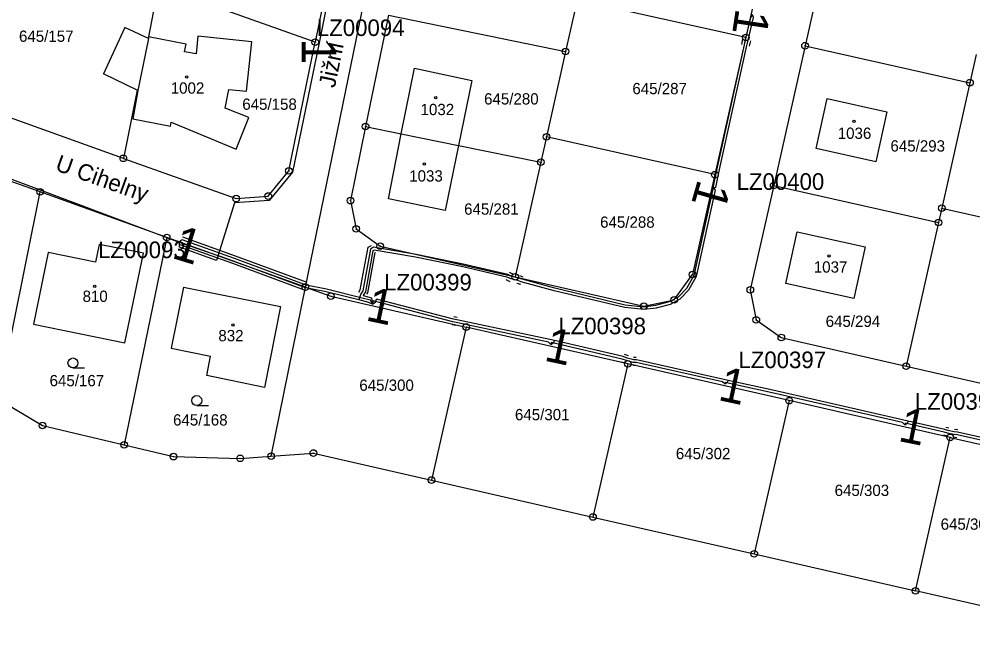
# Model space of a CAD drawing. Extents: x -738131 to -734179, y -1033447 to -1030078.
# Drawn here: x -735885.2 to -735741.5, y -1033021.2 to -1032929.6 of the extents above; entities that cross this region are included whole.
import ezdxf

# ---------------------------------------------------------------- set-up
doc = ezdxf.new("R2010")
doc.units = 0
for name, color, linetype in [('ftf_2010', 7, 'Continuous'), ('ftf_2100', 7, 'Continuous'), ('ftf_2140', 7, 'Continuous'), ('ftf_3010', 7, 'Continuous'), ('ftf_3010_ftf_3010_gtda_3015_gtda_3015_1', 7, 'Continuous'), ('ftf_3210', 7, 'Continuous'), ('ftf_nu', 7, 'Continuous'), ('Vrstva 1', 7, 'Continuous'), ('Vrstva 2', 7, 'Continuous'), ('Vrstva 3', 7, 'Continuous'), ('Vrstva 4', 7, 'Continuous'), ('Vrstva 5', 7, 'Continuous'), ('Vrstva 8', 7, 'Continuous')]:
    doc.layers.add(name, color=color, linetype=linetype)

msp = doc.modelspace()

# ---------------------------------------------------------------- linework, layer by layer
at = {"layer": 'ftf_2010'}
for points in [[(-735832.11, -1032893.62), (-735840.01, -1032933.23)], [(-735780.57, -1032954.97), (-735780.26, -1032955.04), (-735779.66, -1032952.3), (-735775.55, -1032933.63), (-735775.37, -1032932.82), (-735774.55, -1032929.39), (-735774.72, -1032928.94)], [(-735840.01, -1032933.23), (-735844, -1032952.69), (-735847.53, -1032956.96), (-735852.76, -1032957.32), (-735855.45, -1032966.04), (-735861.06, -1032964.03), (-735861.02, -1032963.29)], [(-735861.02, -1032963.29), (-735899.81, -1032948.74)], [(-735805.09, -1032978.66), (-735805.43, -1032978.32), (-735819.34, -1032975.35), (-735819.86, -1032975.25), (-735831.85, -1032972.11), (-735831.98, -1032972.6)], [(-735778.89, -1032984.61), (-735779.23, -1032984.3), (-735792.25, -1032981.4), (-735792.67, -1032981.39), (-735793.72, -1032981.1), (-735794.33, -1032980.89), (-735805.04, -1032978.4), (-735805.09, -1032978.66)], [(-735751.78, -1032990.77), (-735752.12, -1032990.45), (-735771.76, -1032985.96), (-735778.83, -1032984.39), (-735778.89, -1032984.61)], [(-735725.27, -1032996.78), (-735725.73, -1032996.8), (-735730.24, -1032995.76), (-735730.68, -1032995.25), (-735743.89, -1032992.29), (-735744.39, -1032992.22), (-735745.35, -1032992.02), (-735745.83, -1032991.88), (-735751.73, -1032990.54), (-735751.78, -1032990.77)]]:
    msp.add_lwpolyline(points, dxfattribs=at)
at = {"layer": 'ftf_2100'}
for points in [[(-735780.57, -1032954.97), (-735780.34, -1032955.43), (-735783.19, -1032968.43), (-735784.34, -1032970.47), (-735785.65, -1032971.86), (-735787.12, -1032972.63), (-735789.24, -1032973.21), (-735791.09, -1032973.43), (-735793.94, -1032973.12), (-735804.57, -1032970.59), (-735809.54, -1032969.22), (-735810.08, -1032969.04), (-735811.09, -1032968.8), (-735811.71, -1032968.54), (-735818.36, -1032966.98), (-735825.46, -1032965.52), (-735831.72, -1032964.45), (-735831.89, -1032964.55), (-735833.04, -1032970.75), (-735833.35, -1032971.23), (-735833.38, -1032971.3), (-735832.13, -1032971.63), (-735831.98, -1032972.6)], [(-735831.98, -1032972.6), (-735832.24, -1032972.01), (-735833.5, -1032971.68), (-735838.87, -1032970.36), (-735841.94, -1032969.73), (-735852.74, -1032965.73), (-735860.66, -1032962.9), (-735860.93, -1032963.05), (-735861.02, -1032963.29)]]:
    msp.add_lwpolyline(points, dxfattribs=at)
at = {"layer": 'ftf_2140'}
for points in [[(-735780.57, -1032954.97), (-735780.56, -1032954.56), (-735780.05, -1032952.22), (-735775.94, -1032933.54), (-735775.76, -1032932.73), (-735774.97, -1032929.42), (-735774.72, -1032928.94)], [(-735780.57, -1032954.97), (-735780.76, -1032955.48), (-735783.57, -1032968.29), (-735784.67, -1032970.23), (-735785.9, -1032971.54), (-735787.27, -1032972.26), (-735789.32, -1032972.82), (-735791.09, -1032973.03), (-735793.88, -1032972.73), (-735804.47, -1032970.2), (-735809.43, -1032968.84), (-735809.97, -1032968.66), (-735810.97, -1032968.42), (-735811.59, -1032968.15), (-735818.28, -1032966.59), (-735825.39, -1032965.13), (-735831.79, -1032964.03), (-735832.25, -1032964.29), (-735833.42, -1032970.6), (-735833.72, -1032971.05), (-735834.02, -1032971.97)], [(-735831.98, -1032972.6), (-735832.52, -1032972.35), (-735833.6, -1032972.07), (-735838.96, -1032970.75), (-735842.05, -1032970.12), (-735852.88, -1032966.11), (-735854.84, -1032965.41), (-735855.23, -1032965.32), (-735861.02, -1032963.29)], [(-735831.98, -1032972.6), (-735831.49, -1032972.31), (-735831.36, -1032971.83)], [(-735804.56, -1032978.1), (-735805.23, -1032977.95), (-735819.26, -1032974.96), (-735819.77, -1032974.86), (-735831.36, -1032971.83)], [(-735805.09, -1032978.66), (-735804.62, -1032978.36), (-735804.56, -1032978.1)], [(-735778.36, -1032984.08), (-735779.03, -1032983.93), (-735792.2, -1032981), (-735792.61, -1032980.99), (-735793.6, -1032980.72), (-735794.22, -1032980.5), (-735804.56, -1032978.1)], [(-735778.89, -1032984.61), (-735778.41, -1032984.31), (-735778.36, -1032984.08)], [(-735751.25, -1032990.24), (-735751.92, -1032990.08), (-735771.67, -1032985.57), (-735778.36, -1032984.08)], [(-735751.78, -1032990.77), (-735751.3, -1032990.46), (-735751.25, -1032990.24)], [(-735729.68, -1032995.06), (-735743.82, -1032991.9), (-735744.32, -1032991.82), (-735745.26, -1032991.63), (-735745.73, -1032991.5), (-735751.25, -1032990.24)]]:
    msp.add_lwpolyline(points, dxfattribs=at)
at = {"layer": 'ftf_3210'}
for p, q in [((-735776.33, -1032933.46), (-735776.15, -1032932.65)), ((-735775.15, -1032933.71), (-735774.98, -1032932.91)), ((-735811.39, -1032967.8), (-735810.78, -1032968.07)), ((-735811.87, -1032968.9), (-735811.25, -1032969.17)), ((-735809.83, -1032968.28), (-735809.29, -1032968.47)), ((-735810.21, -1032969.42), (-735809.67, -1032969.6)), ((-735819.71, -1032974.47), (-735819.19, -1032974.57)), ((-735819.94, -1032975.65), (-735819.42, -1032975.75)), ((-735794.07, -1032980.13), (-735793.46, -1032980.35)), ((-735792.65, -1032980.59), (-735792.23, -1032980.6)), ((-735794.46, -1032981.27), (-735793.85, -1032981.48)), ((-735792.68, -1032981.79), (-735792.26, -1032981.8)), ((-735745.94, -1032992.27), (-735745.46, -1032992.4)), ((-735745.61, -1032991.11), (-735745.14, -1032991.25)), ((-735744.27, -1032991.43), (-735743.77, -1032991.5)), ((-735744.45, -1032992.61), (-735743.95, -1032992.69))]:
    msp.add_line(p, q, dxfattribs=at)
for points in [[(-735841.81, -1032969.35), (-735852.6, -1032965.36), (-735860.52, -1032962.53)], [(-735842.22, -1032970.48), (-735853.01, -1032966.48), (-735860.92, -1032963.66)], [(-735834.02, -1032970.79), (-735833.8, -1032970.45), (-735832.61, -1032964.03), (-735832.1, -1032963.75)], [(-735832.8, -1032971.11), (-735832.67, -1032970.9), (-735831.54, -1032964.81), (-735831.52, -1032964.8)]]:
    msp.add_lwpolyline(points, dxfattribs=at)
at = {"layer": 'Vrstva 1'}
for points in [[(-735842.08, -1032970.02), (-735818.34, -1032854.44)], [(-735771.11, -1032911.79), (-735775.73, -1032932.43)], [(-735762.07, -1032912.58), (-735766.8, -1032933.66)], [(-735836.56, -1032913.35), (-735840.58, -1032933.14)], [(-735864.23, -1032924.69), (-735865.69, -1032932.34)], [(-735840.58, -1032933.14), (-735864.23, -1032924.69)], [(-735801.11, -1032926.74), (-735802.87, -1032934.54)], [(-735775.73, -1032932.43), (-735801.11, -1032926.74)], [(-735829.57, -1032929.06), (-735833, -1032945.82)], [(-735829.57, -1032929.06), (-735802.87, -1032934.54)], [(-735869.29, -1032930.94), (-735872.49, -1032937.91)], [(-735865.73, -1032932.57), (-735869.29, -1032930.94)], [(-735865.69, -1032932.34), (-735865.73, -1032932.57)], [(-735860.05, -1032933.44), (-735865.69, -1032932.34)], [(-735858.27, -1032932.23), (-735858.55, -1032934.86)], [(-735850.16, -1032933.07), (-735858.27, -1032932.23)], [(-735850.96, -1032940.52), (-735850.16, -1032933.07)], [(-735844.56, -1032952.52), (-735840.58, -1032933.14)], [(-735775.73, -1032932.43), (-735780.37, -1032953.09)], [(-735860.27, -1032934.57), (-735860.05, -1032933.44)], [(-735858.55, -1032934.86), (-735860.27, -1032934.57)], [(-735802.87, -1032934.54), (-735805.74, -1032947.39)], [(-735766.8, -1032933.66), (-735771.52, -1032954.73)], [(-735766.8, -1032933.66), (-735741.95, -1032939.23)], [(-735741, -1032935.01), (-735741.95, -1032939.23)], [(-735827.62, -1032946.92), (-735825.61, -1032937.06)], [(-735825.61, -1032937.06), (-735817, -1032938.9)], [(-735867.41, -1032940.34), (-735872.49, -1032937.91)], [(-735817, -1032938.9), (-735819.02, -1032948.68)], [(-735867.41, -1032940.34), (-735869.5, -1032950.63)], [(-735867.32, -1032940.39), (-735868.08, -1032944.67)], [(-735867.32, -1032940.39), (-735867.41, -1032940.34)], [(-735854.18, -1032943.08), (-735853.59, -1032940.26)], [(-735853.59, -1032940.26), (-735850.96, -1032940.52)], [(-735741.95, -1032939.23), (-735746.2, -1032958.15)], [(-735765.14, -1032949.15), (-735763.48, -1032941.61)], [(-735763.48, -1032941.61), (-735754.47, -1032943.6)], [(-735869.5, -1032950.63), (-735892.99, -1032942.22)], [(-735850.58, -1032944.49), (-735854.18, -1032943.08)], [(-735868.08, -1032944.67), (-735862.4, -1032945.76)], [(-735852.48, -1032949.23), (-735850.58, -1032944.49)], [(-735754.47, -1032943.6), (-735756.14, -1032951.14)], [(-735862.4, -1032945.76), (-735862.29, -1032945.17)], [(-735862.29, -1032945.17), (-735852.48, -1032949.23)], [(-735833, -1032945.82), (-735835.29, -1032957)], [(-735833, -1032945.82), (-735827.62, -1032946.92)], [(-735829.57, -1032956.75), (-735827.62, -1032946.92)], [(-735827.62, -1032946.92), (-735819.02, -1032948.68)], [(-735805.74, -1032947.39), (-735806.59, -1032951.22)], [(-735780.37, -1032953.09), (-735805.74, -1032947.39)], [(-735882.02, -1032955.69), (-735901.5, -1032948.73)], [(-735819.02, -1032948.68), (-735821.03, -1032958.49)], [(-735819.02, -1032948.68), (-735806.59, -1032951.22)], [(-735756.14, -1032951.14), (-735765.14, -1032949.15)], [(-735869.5, -1032950.63), (-735852.51, -1032956.7)], [(-735806.59, -1032951.22), (-735810.47, -1032968.49)], [(-735847.66, -1032956.31), (-735844.56, -1032952.52)], [(-735780.37, -1032953.09), (-735783.75, -1032968.13)], [(-735771.52, -1032954.73), (-735775.04, -1032970.43)], [(-735771.52, -1032954.73), (-735746.68, -1032960.3)], [(-735888.38, -1032986.91), (-735882.02, -1032955.69)], [(-735862.97, -1032962.55), (-735882.02, -1032955.69)], [(-735852.51, -1032956.7), (-735847.66, -1032956.31)], [(-735835.29, -1032957), (-735834.41, -1032961.26)], [(-735821.03, -1032958.49), (-735829.57, -1032956.75)], [(-735746.2, -1032958.15), (-735746.68, -1032960.3)], [(-735746.2, -1032958.15), (-735716.06, -1032964.92)], [(-735746.68, -1032960.3), (-735751.54, -1032981.93)], [(-735834.41, -1032961.26), (-735830.8, -1032963.86)], [(-735769.7, -1032969.49), (-735767.97, -1032961.7)], [(-735767.97, -1032961.7), (-735757.74, -1032963.97)], [(-735873.14, -1032963.59), (-735873.7, -1032966.27)], [(-735866.48, -1032964.92), (-735873.14, -1032963.59)], [(-735862.97, -1032962.55), (-735869.38, -1032993.8)], [(-735842.08, -1032970.02), (-735862.97, -1032962.55)], [(-735880.8, -1032964.83), (-735883.01, -1032975.64)], [(-735873.7, -1032966.27), (-735880.8, -1032964.83)], [(-735869.25, -1032978.43), (-735866.48, -1032964.92)], [(-735830.8, -1032963.86), (-735810.47, -1032968.49)], [(-735757.74, -1032963.97), (-735759.47, -1032971.77)], [(-735810.47, -1032968.49), (-735791.09, -1032972.91)], [(-735786.52, -1032971.94), (-735783.75, -1032968.13)], [(-735860.42, -1032970.02), (-735862.27, -1032979.25)], [(-735860.42, -1032970.02), (-735845.84, -1032972.96)], [(-735847.24, -1032995.49), (-735842.08, -1032970.02)], [(-735842.08, -1032970.02), (-735838.23, -1032971.4)], [(-735775.04, -1032970.43), (-735774.14, -1032974.96)], [(-735759.47, -1032971.77), (-735769.7, -1032969.49)], [(-735838.23, -1032971.4), (-735817.84, -1032976.05)], [(-735791.09, -1032972.91), (-735786.52, -1032971.94)], [(-735845.84, -1032972.96), (-735848.24, -1032985.14)], [(-735774.14, -1032974.96), (-735770.37, -1032977.63)], [(-735883.01, -1032975.64), (-735869.25, -1032978.43)], [(-735817.84, -1032976.05), (-735823.07, -1032999.1)], [(-735793.51, -1032981.59), (-735817.84, -1032976.05)], [(-735770.37, -1032977.63), (-735751.54, -1032981.93)], [(-735862.27, -1032979.25), (-735856.36, -1032980.42)], [(-735856.94, -1032983.37), (-735856.36, -1032980.42)], [(-735793.51, -1032981.59), (-735798.75, -1033004.67)], [(-735769.19, -1032987.14), (-735793.51, -1032981.59)], [(-735751.54, -1032981.93), (-735727.98, -1032987.32)], [(-735848.24, -1032985.14), (-735856.94, -1032983.37)], [(-735888.38, -1032986.91), (-735881.69, -1032990.87)], [(-735769.19, -1032987.14), (-735774.44, -1033010.23)], [(-735744.92, -1032992.67), (-735769.19, -1032987.14)], [(-735881.69, -1032990.87), (-735869.38, -1032993.8)], [(-735750.17, -1033015.78), (-735744.97, -1032992.9), (-735744.92, -1032992.67)], [(-735744.92, -1032992.67), (-735720.05, -1032998.33)], [(-735869.38, -1032993.8), (-735861.94, -1032995.57)], [(-735847.24, -1032995.49), (-735840.87, -1032995.03)], [(-735840.87, -1032995.03), (-735823.07, -1032999.1)], [(-735861.94, -1032995.57), (-735851.91, -1032995.83)], [(-735851.91, -1032995.83), (-735847.24, -1032995.49)], [(-735823.07, -1032999.1), (-735798.75, -1033004.67)], [(-735798.75, -1033004.67), (-735774.44, -1033010.23)], [(-735774.44, -1033010.23), (-735750.17, -1033015.78)], [(-735726.34, -1033021.23), (-735750.17, -1033015.78)]]:
    msp.add_lwpolyline(points, dxfattribs=at)
at = {"layer": 'Vrstva 3'}
for p, q in [((-735877.09, -1032982.21), (-735875.34, -1032982.21)), ((-735858.44, -1032987.87), (-735856.69, -1032987.87))]:
    msp.add_line(p, q, dxfattribs=at)
for centre in [(-735877.09, -1032981.46), (-735858.44, -1032987.12)]:
    msp.add_circle(centre, 0.75, dxfattribs=at)
at = {"layer": 'Vrstva 4'}
msp.add_lwpolyline([(-735865.73, -1032932.57), (-735867.32, -1032940.39)], dxfattribs=at)
at = {"layer": 'Vrstva 5'}
for centre in [(-735859.95, -1032938.37), (-735822.43, -1032941.47), (-735759.44, -1032945.06), (-735824.13, -1032951.49), (-735763.17, -1032965.33), (-735873.8, -1032969.93), (-735852.98, -1032975.74)]:
    msp.add_circle(centre, 0.175, dxfattribs=at)
at = {"layer": 'Vrstva 8'}
for centre, radius in [((-735775.73, -1032932.43), 0.5), ((-735840.58, -1032933.14), 0.5), ((-735840.58, -1032933.14), 0.0303), ((-735775.73, -1032932.43), 0.0303), ((-735766.8, -1032933.66), 0.5), ((-735802.87, -1032934.54), 0.5), ((-735802.87, -1032934.54), 0.0303), ((-735766.8, -1032933.66), 0.0303), ((-735741.95, -1032939.23), 0.5), ((-735741.95, -1032939.23), 0.0303), ((-735833, -1032945.82), 0.5), ((-735833, -1032945.82), 0.0303), ((-735805.74, -1032947.39), 0.5), ((-735805.74, -1032947.39), 0.0303), ((-735869.5, -1032950.63), 0.5), ((-735869.5, -1032950.63), 0.0303), ((-735844.56, -1032952.52), 0.5), ((-735806.59, -1032951.22), 0.5), ((-735806.59, -1032951.22), 0.0303), ((-735844.56, -1032952.52), 0.0303), ((-735780.37, -1032953.09), 0.5), ((-735780.37, -1032953.09), 0.0303), ((-735771.52, -1032954.73), 0.5), ((-735771.52, -1032954.73), 0.0303), ((-735882.02, -1032955.69), 0.5), ((-735882.02, -1032955.69), 0.0303), ((-735852.51, -1032956.7), 0.5), ((-735847.66, -1032956.31), 0.5), ((-735847.66, -1032956.31), 0.0303), ((-735852.51, -1032956.7), 0.0303), ((-735835.29, -1032957), 0.5), ((-735835.29, -1032957), 0.0303), ((-735746.2, -1032958.15), 0.5), ((-735746.2, -1032958.15), 0.0303), ((-735746.68, -1032960.3), 0.5), ((-735746.68, -1032960.3), 0.0303), ((-735862.97, -1032962.55), 0.5), ((-735834.41, -1032961.26), 0.5), ((-735834.41, -1032961.26), 0.0303), ((-735862.97, -1032962.55), 0.0303), ((-735830.8, -1032963.86), 0.5), ((-735830.8, -1032963.86), 0.0303), ((-735783.75, -1032968.13), 0.5), ((-735810.47, -1032968.49), 0.5), ((-735810.47, -1032968.49), 0.0303), ((-735783.75, -1032968.13), 0.0303), ((-735842.08, -1032970.02), 0.5), ((-735842.08, -1032970.02), 0.0303), ((-735775.04, -1032970.43), 0.5), ((-735775.04, -1032970.43), 0.0303), ((-735838.23, -1032971.4), 0.5), ((-735838.23, -1032971.4), 0.0303), ((-735786.52, -1032971.94), 0.5), ((-735786.52, -1032971.94), 0.0303), ((-735791.09, -1032972.91), 0.5), ((-735791.09, -1032972.91), 0.0303), ((-735774.14, -1032974.96), 0.5), ((-735774.14, -1032974.96), 0.0303), ((-735817.84, -1032976.05), 0.5), ((-735817.84, -1032976.05), 0.0303), ((-735770.37, -1032977.63), 0.5), ((-735770.37, -1032977.63), 0.0303), ((-735793.51, -1032981.59), 0.5), ((-735793.51, -1032981.59), 0.0303), ((-735751.54, -1032981.93), 0.5), ((-735751.54, -1032981.93), 0.0303), ((-735769.19, -1032987.14), 0.5), ((-735769.19, -1032987.14), 0.0303), ((-735881.69, -1032990.87), 0.5), ((-735881.69, -1032990.87), 0.0303), ((-735744.92, -1032992.67), 0.5), ((-735869.38, -1032993.8), 0.5), ((-735869.38, -1032993.8), 0.0303), ((-735744.92, -1032992.67), 0.0303), ((-735861.94, -1032995.57), 0.5), ((-735847.24, -1032995.49), 0.5), ((-735840.87, -1032995.03), 0.5), ((-735840.87, -1032995.03), 0.0303), ((-735861.94, -1032995.57), 0.0303), ((-735851.91, -1032995.83), 0.5), ((-735851.91, -1032995.83), 0.0303), ((-735847.24, -1032995.49), 0.0303), ((-735823.07, -1032999.1), 0.5), ((-735823.07, -1032999.1), 0.0303), ((-735798.75, -1033004.67), 0.5), ((-735798.75, -1033004.67), 0.0303), ((-735774.44, -1033010.23), 0.5), ((-735774.44, -1033010.23), 0.0303), ((-735750.17, -1033015.78), 0.5), ((-735750.17, -1033015.78), 0.0303)]:
    msp.add_circle(centre, radius, dxfattribs=at)

# ---------------------------------------------------------------- texts
at = {"layer": 'ftf_3010'}
for rotation, p in [(261.4521, (-735777.2, -1032927.91)), (270, (-735842.61, -1032932.59)), (253.8937, (-735782.89, -1032953.63)), (343.017, (-735862.39, -1032965.59)), (348, (-735833.15, -1032975.01)), (348, (-735806.27, -1032981.07)), (348, (-735780.06, -1032987.02)), (348.5612, (-735752.93, -1032993.18))]:
    msp.add_text('1', height=5.2, rotation=rotation, dxfattribs=at).set_placement(p)
at = {"layer": 'ftf_3010_ftf_3010_gtda_3015_gtda_3015_1'}
msp.add_text('LZ00094', height=2.5, rotation=0, dxfattribs=at).set_placement((-735840.34, -1032932.2))
for s, p in [('LZ00400', (-735777.1, -1032955.38)), ('LZ00093', (-735873.3, -1032965.67)), ('LZ00399', (-735830.2, -1032970.54)), ('LZ00398', (-735803.96, -1032977.14)), ('LZ00397', (-735776.83, -1032982.24)), ('LZ00396', (-735750.25, -1032988.5))]:
    msp.add_text(s, height=2.5, dxfattribs=at).set_placement(p)
at = {"layer": 'ftf_nu'}
for s, rotation, p in [('Jižní', 78.3947, (-735837.64, -1032940.11)), ('U Cihelny', 340.2936, (-735879.91, -1032952.39))]:
    msp.add_text(s, height=2.5, rotation=rotation, dxfattribs=at).set_placement(p)
at = {"layer": 'Vrstva 2'}
for s, p in [('645/157', (-735885.22, -1032933.08)), ('1002', (-735862.36, -1032940.89)), ('645/287', (-735792.81, -1032940.97)), ('645/158', (-735851.58, -1032943.32)), ('645/280', (-735815.15, -1032942.52)), ('1032', (-735824.72, -1032944.12)), ('1036', (-735761.87, -1032947.7)), ('645/293', (-735753.93, -1032949.61)), ('1033', (-735826.43, -1032954.13)), ('645/281', (-735818.16, -1032959.12)), ('645/288', (-735797.67, -1032961.09)), ('1037', (-735765.48, -1032967.85)), ('810', (-735875.64, -1032972.26)), ('645/294', (-735763.69, -1032976.03)), ('832', (-735855.18, -1032978.19)), ('645/167', (-735880.61, -1032984.97)), ('645/300', (-735833.95, -1032985.66)), ('645/168', (-735862.01, -1032990.89)), ('645/301', (-735810.5, -1032990.09)), ('645/302', (-735786.26, -1032995.96)), ('645/303', (-735762.34, -1033001.5)), ('645/304', (-735746.37, -1033006.59))]:
    msp.add_text(s, height=1.7, dxfattribs=at).set_placement(p)

doc.saveas('drawing.dxf')
